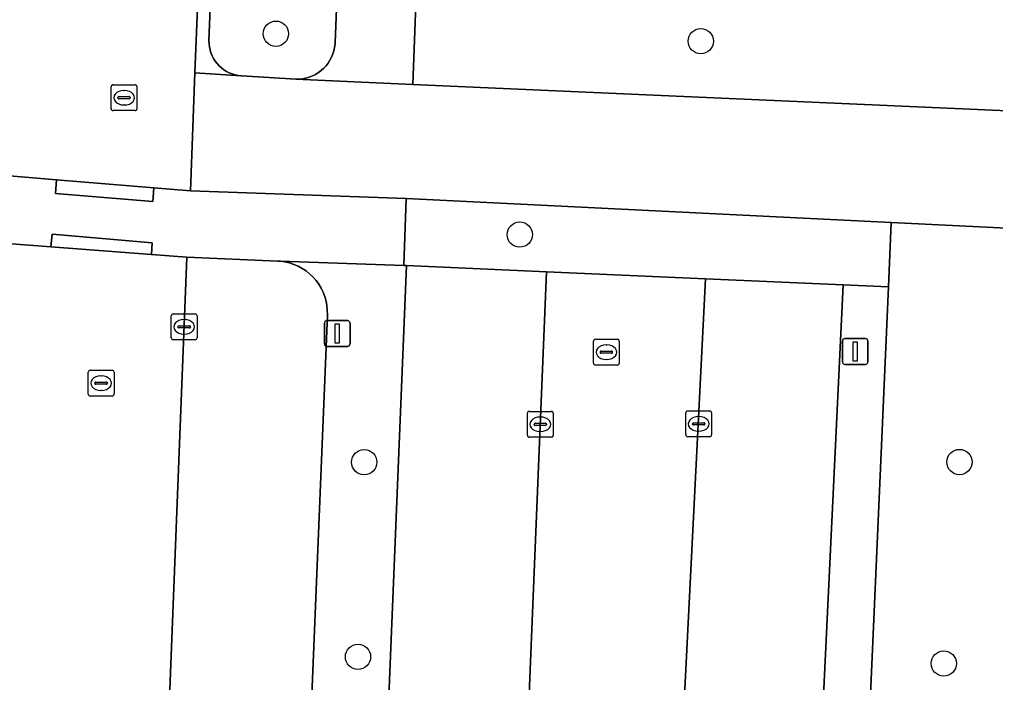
# Model space of a CAD drawing. Extents: x 161354 to 162026, y 386504 to 387460.
# Drawn here: x 161850.82 to 161888.56, y 386616.82 to 386642.48 of the extents above; entities that cross this region are included whole.
import ezdxf

# ---------------------------------------------------------------- set-up
doc = ezdxf.new("R2010")
doc.units = 0
for name, color, linetype in [('IMGEO_Boom', 7, 'Continuous'), ('IMGEO_Fietspad_open', 7, 'Continuous'), ('IMGEO_Groenvoorziening', 7, 'Continuous'), ('IMGEO_Kolk', 7, 'Continuous'), ('IMGEO_Lichtmast', 7, 'Continuous'), ('IMGEO_Loofbos', 7, 'Continuous'), ('IMGEO_Parkeervlak_open', 7, 'Continuous'), ('IMGEO_Rijbaan_lokaal_open', 7, 'Continuous'), ('IMGEO_Rioolput', 7, 'Continuous'), ('IMGEO_Voetpad_open', 7, 'Continuous')]:
    doc.layers.add(name, color=color, linetype=linetype)

msp = doc.modelspace()

# ---------------------------------------------------------------- linework, layer by layer
at = {"layer": 'IMGEO_Boom'}
for centre in [(161860.734, 386641.927), (161877.164, 386641.638), (161870.165, 386634.153), (161864.148, 386625.344), (161887.171, 386625.352), (161863.909, 386617.814), (161886.563, 386617.556)]:
    msp.add_circle(centre, 0.489, dxfattribs=at)
at = {"layer": 'IMGEO_Fietspad_open'}
msp.add_lwpolyline([(161893.984, 386638.722), (161866.028, 386639.958), (161861.503, 386640.163), (161859.411, 386640.296), (161859.394, 386640.297), (161857.6, 386640.408), (161857.425, 386635.847), (161865.766, 386635.549), (161884.529, 386634.627), (161891.633, 386634.278)], dxfattribs=at)
at = {"layer": 'IMGEO_Groenvoorziening'}
for points in [[(161860.047, 386688.445), (161858.143, 386641.656), (161858.146, 386641.536), (161858.16, 386641.417), (161858.185, 386641.3), (161858.22, 386641.185), (161858.265, 386641.074), (161858.32, 386640.968), (161858.384, 386640.867), (161858.457, 386640.772), (161858.538, 386640.683), (161858.627, 386640.603), (161858.723, 386640.531), (161858.824, 386640.467), (161858.931, 386640.413), (161859.042, 386640.368), (161859.157, 386640.334), (161859.275, 386640.31), (161859.394, 386640.297), (161859.411, 386640.296), (161861.503, 386640.163), (161861.635, 386640.165), (161861.767, 386640.18), (161861.897, 386640.206), (161862.024, 386640.243), (161862.147, 386640.292), (161862.265, 386640.351), (161862.378, 386640.421), (161862.484, 386640.5), (161862.582, 386640.589), (161862.672, 386640.686), (161862.753, 386640.791), (161862.825, 386640.903), (161862.886, 386641.02), (161862.936, 386641.143), (161862.975, 386641.269), (161863.003, 386641.399), (161863.019, 386641.53), (161863.022, 386641.586), (161864.875, 386688.222)], [(161867.65, 386683.374), (161866.028, 386639.958), (161893.984, 386638.722), (161894.373, 386638.722), (161894.76, 386638.757), (161895.143, 386638.827), (161895.517, 386638.93), (161895.881, 386639.067), (161896.232, 386639.235), (161896.566, 386639.434), (161896.881, 386639.662), (161897.174, 386639.917), (161897.443, 386640.198), (161897.686, 386640.501), (161897.901, 386640.825), (161898.087, 386641.167), (161898.226, 386641.486), (161903.78, 386658.264)]]:
    msp.add_lwpolyline(points, dxfattribs=at)
msp.add_lwpolyline([(161884.42, 386632.129), (161884.529, 386634.627), (161865.766, 386635.549), (161865.679, 386632.96), (161865.787, 386632.955), (161871.204, 386632.715), (161877.342, 386632.443), (161882.674, 386632.206)], close=True, dxfattribs=at)
at = {"layer": 'IMGEO_Kolk'}
for p, q in [((161856.686, 386630.156), (161856.686, 386631.008)), ((161856.761, 386631.082), (161857.613, 386631.082)), ((161857.687, 386631.008), (161857.687, 386630.156)), ((161856.988, 386630.625), (161857.386, 386630.625)), ((161857.174, 386630.862), (161857.199, 386630.862)), ((161856.945, 386630.576), (161856.945, 386630.588)), ((161857.383, 386630.539), (161856.985, 386630.539)), ((161857.197, 386630.302), (161857.172, 386630.302)), ((161857.429, 386630.588), (161857.429, 386630.576)), ((161857.613, 386630.082), (161856.761, 386630.082)), ((161870.46, 386626.388), (161870.46, 386627.24)), ((161870.535, 386627.314), (161871.387, 386627.314)), ((161871.461, 386627.24), (161871.461, 386626.388)), ((161876.584, 386626.403), (161876.584, 386627.255)), ((161876.659, 386627.329), (161877.511, 386627.329)), ((161877.585, 386627.255), (161877.585, 386626.403)), ((161870.762, 386626.857), (161871.16, 386626.857)), ((161870.948, 386627.094), (161870.973, 386627.094)), ((161876.843, 386626.823), (161876.843, 386626.835)), ((161876.886, 386626.872), (161877.284, 386626.872)), ((161877.072, 386627.109), (161877.097, 386627.109)), ((161877.327, 386626.835), (161877.327, 386626.823)), ((161870.719, 386626.808), (161870.719, 386626.82)), ((161871.157, 386626.771), (161870.759, 386626.771)), ((161870.971, 386626.534), (161870.946, 386626.534)), ((161871.203, 386626.82), (161871.203, 386626.808)), ((161877.281, 386626.786), (161876.883, 386626.786)), ((161877.095, 386626.549), (161877.07, 386626.549)), ((161871.387, 386626.314), (161870.535, 386626.314)), ((161877.511, 386626.329), (161876.659, 386626.329))]:
    msp.add_line(p, q, dxfattribs=at)
for points in [[(161856.686, 386630.156), (161856.686, 386631.008)], [(161856.761, 386631.082), (161857.613, 386631.082)], [(161857.687, 386631.008), (161857.687, 386630.156)], [(161857.613, 386630.082), (161856.761, 386630.082)], [(161870.46, 386626.388), (161870.46, 386627.24)], [(161870.535, 386627.314), (161871.387, 386627.314)], [(161871.461, 386627.24), (161871.461, 386626.388)], [(161876.584, 386626.403), (161876.584, 386627.255)], [(161876.659, 386627.329), (161877.511, 386627.329)], [(161877.585, 386627.255), (161877.585, 386626.403)], [(161871.387, 386626.314), (161870.535, 386626.314)], [(161877.511, 386626.329), (161876.659, 386626.329)]]:
    msp.add_lwpolyline(points, dxfattribs=at)
for centre, radius, start, end in [((161856.763, 386631.006), 0.0765, 91.552, 178.448), ((161856.763, 386631.006), 0.0765, 91.552, 178.448), ((161857.611, 386631.006), 0.0765, 1.552, 88.448), ((161857.611, 386631.006), 0.0765, 1.552, 88.448), ((161856.985, 386630.585), 0.0403, 85.8775, 175.7526), ((161857.39, 386630.587), 0.0386, 1.7309, 96.639), ((161856.982, 386630.575), 0.0366, 178.938, 274.7102), ((161857.386, 386630.582), 0.043, 264.8664, 352.4533), ((161856.763, 386630.158), 0.0765, 181.552, 268.448), ((161856.763, 386630.158), 0.0765, 181.552, 268.448), ((161857.611, 386630.158), 0.0765, 271.552, 358.448), ((161857.611, 386630.158), 0.0765, 271.552, 358.448), ((161870.537, 386627.238), 0.0765, 91.552, 178.448), ((161870.537, 386627.238), 0.0765, 91.552, 178.448), ((161871.385, 386627.238), 0.0765, 1.552, 88.448), ((161871.385, 386627.238), 0.0765, 1.552, 88.448), ((161876.661, 386627.253), 0.0765, 91.552, 178.448), ((161876.661, 386627.253), 0.0765, 91.552, 178.448), ((161877.509, 386627.253), 0.0765, 1.552, 88.448), ((161877.509, 386627.253), 0.0765, 1.552, 88.448), ((161870.759, 386626.817), 0.0403, 85.8775, 175.7526), ((161871.164, 386626.819), 0.0386, 1.7309, 96.639), ((161876.883, 386626.832), 0.0403, 85.8775, 175.7526), ((161877.288, 386626.834), 0.0386, 1.7309, 96.639), ((161870.756, 386626.807), 0.0366, 178.938, 274.7102), ((161871.16, 386626.814), 0.043, 264.8664, 352.4533), ((161876.88, 386626.822), 0.0366, 178.938, 274.7102), ((161877.284, 386626.829), 0.043, 264.8664, 352.4533), ((161870.537, 386626.39), 0.0765, 181.552, 268.448), ((161870.537, 386626.39), 0.0765, 181.552, 268.448), ((161871.385, 386626.39), 0.0765, 271.552, 358.448), ((161871.385, 386626.39), 0.0765, 271.552, 358.448), ((161876.661, 386626.405), 0.0765, 181.552, 268.448), ((161876.661, 386626.405), 0.0765, 181.552, 268.448), ((161877.509, 386626.405), 0.0765, 271.552, 358.448), ((161877.509, 386626.405), 0.0765, 271.552, 358.448)]:
    msp.add_arc(centre, radius, start, end, dxfattribs=at)
for centre, major_axis, ratio, start_param, end_param in [((161857.173, 386630.582), (-0.387, 0.002), 0.722429, 4.712389, 7.853982), ((161857.198, 386630.582), (-0.39, 0.002), 0.717154, 1.570796, 4.712389), ((161870.947, 386626.814), (-0.387, 0.002), 0.722429, 4.712389, 7.853982), ((161870.972, 386626.814), (-0.39, 0.002), 0.717154, 1.570796, 4.712389), ((161877.071, 386626.829), (-0.387, 0.002), 0.722429, 4.712389, 7.853982), ((161877.096, 386626.829), (-0.39, 0.002), 0.717154, 1.570796, 4.712389)]:
    msp.add_ellipse(centre, major_axis=major_axis, ratio=ratio, start_param=start_param, end_param=end_param, dxfattribs=at)
at = {"layer": 'IMGEO_Lichtmast'}
for p, q in [((161862.611, 386629.925), (161862.611, 386630.725)), ((161862.611, 386630.725), (161862.611, 386629.925)), ((161862.711, 386630.825), (161863.501, 386630.825)), ((161863.501, 386630.825), (161862.711, 386630.825)), ((161863.601, 386630.725), (161863.601, 386629.925)), ((161863.601, 386629.925), (161863.601, 386630.725)), ((161882.642, 386629.23), (161882.642, 386630.03)), ((161882.642, 386630.03), (161882.642, 386629.23)), ((161882.742, 386630.13), (161883.532, 386630.13)), ((161883.532, 386630.13), (161882.742, 386630.13)), ((161883.632, 386630.03), (161883.632, 386629.23)), ((161883.632, 386629.23), (161883.632, 386630.03)), ((161863.501, 386629.825), (161862.711, 386629.825)), ((161862.711, 386629.825), (161863.501, 386629.825)), ((161883.532, 386629.13), (161882.742, 386629.13)), ((161882.742, 386629.13), (161883.532, 386629.13))]:
    msp.add_line(p, q, dxfattribs=at)
for points in [[(161863.031, 386630.7), (161863.181, 386630.7), (161863.181, 386629.95), (161863.031, 386629.95), (161863.031, 386630.7)], [(161883.062, 386630.005), (161883.212, 386630.005), (161883.212, 386629.255), (161883.062, 386629.255), (161883.062, 386630.005)]]:
    msp.add_lwpolyline(points, dxfattribs=at)
for centre, start, end in [((161862.711, 386630.725), 90, 180), ((161862.711, 386630.725), 90, 180), ((161863.501, 386630.725), 0, 90), ((161863.501, 386630.725), 360, 90), ((161862.711, 386629.925), 180, 270), ((161862.711, 386629.925), 180, 270), ((161863.501, 386629.925), 270, 0), ((161863.501, 386629.925), 270, 0), ((161882.742, 386630.03), 90, 180), ((161882.742, 386630.03), 90, 180), ((161883.532, 386630.03), 0, 90), ((161883.532, 386630.03), 360, 90), ((161882.742, 386629.23), 180, 270), ((161882.742, 386629.23), 180, 270), ((161883.532, 386629.23), 270, 0), ((161883.532, 386629.23), 270, 0)]:
    msp.add_arc(centre, 0.1, start, end, dxfattribs=at)
at = {"layer": 'IMGEO_Loofbos'}
msp.add_lwpolyline([(161891.633, 386634.278), (161884.529, 386634.627), (161884.42, 386632.129), (161882.729, 386593.55), (161879.861, 386593.678)], dxfattribs=at)
at = {"layer": 'IMGEO_Parkeervlak_open'}
for points in [[(161861.375, 386598.18), (161862.723, 386631.048), (161862.722, 386631.227), (161862.706, 386631.405), (161862.673, 386631.581), (161862.625, 386631.753), (161862.561, 386631.921), (161862.483, 386632.082), (161862.391, 386632.235), (161862.286, 386632.379), (161862.168, 386632.514), (161862.038, 386632.637), (161861.898, 386632.749), (161861.749, 386632.847), (161861.591, 386632.932), (161861.427, 386633.002), (161861.257, 386633.058), (161861.082, 386633.097), (161860.905, 386633.122), (161860.809, 386633.128), (161857.291, 386633.277), (161855.773, 386594.555)], [(161882.674, 386632.206), (161877.342, 386632.443), (161875.384, 386593.502)], [(161877.475, 386595.356), (161880.911, 386595.284), (161882.674, 386632.206)]]:
    msp.add_lwpolyline(points, dxfattribs=at)
msp.add_lwpolyline([(161871.204, 386632.715), (161865.787, 386632.955), (161864.278, 386596.138), (161867.71, 386595.975), (161867.814, 386595.967), (161867.992, 386595.941), (161868.166, 386595.9), (161868.336, 386595.842), (161868.5, 386595.77), (161868.658, 386595.684), (161868.806, 386595.584), (161868.946, 386595.471), (161869.074, 386595.346), (161869.191, 386595.21), (161869.295, 386595.064), (161869.386, 386594.909), (161869.463, 386594.747), (161869.525, 386594.579), (161869.571, 386594.405), (161869.602, 386594.229), (161869.617, 386594.05)], close=True, dxfattribs=at)
at = {"layer": 'IMGEO_Rijbaan_lokaal_open'}
for points in [[(161776.22, 386646.498), (161764.753, 386646.956), (161764.44, 386640.258), (161787.515, 386639.299), (161810.525, 386638.343), (161844.343, 386636.937), (161852.25, 386636.278), (161856.015, 386635.964), (161857.425, 386635.847), (161857.6, 386640.408), (161857.708, 386643.236)], [(161875.384, 386593.502), (161877.342, 386632.443), (161871.204, 386632.715), (161869.617, 386594.05)]]:
    msp.add_lwpolyline(points, dxfattribs=at)
msp.add_lwpolyline([(161857.291, 386633.277), (161855.917, 386633.383), (161852.034, 386633.684), (161850.34, 386633.815), (161849.951, 386624.25), (161849.689, 386617.807), (161848.578, 386590.505), (161855.606, 386590.298), (161855.773, 386594.555)], close=True, dxfattribs=at)
at = {"layer": 'IMGEO_Rioolput'}
for p, q in [((161854.36, 386639.024), (161854.36, 386639.876)), ((161854.435, 386639.95), (161855.287, 386639.95)), ((161854.848, 386639.73), (161854.873, 386639.73)), ((161855.361, 386639.876), (161855.361, 386639.024)), ((161854.619, 386639.444), (161854.619, 386639.456)), ((161855.057, 386639.407), (161854.659, 386639.407)), ((161854.662, 386639.493), (161855.06, 386639.493)), ((161855.103, 386639.456), (161855.103, 386639.444)), ((161855.287, 386638.95), (161854.435, 386638.95)), ((161854.871, 386639.17), (161854.846, 386639.17)), ((161873.014, 386629.178), (161873.014, 386630.03)), ((161873.089, 386630.104), (161873.941, 386630.104)), ((161873.502, 386629.884), (161873.527, 386629.884)), ((161874.015, 386630.03), (161874.015, 386629.178)), ((161873.273, 386629.598), (161873.273, 386629.61)), ((161873.711, 386629.561), (161873.313, 386629.561)), ((161873.316, 386629.647), (161873.714, 386629.647)), ((161873.757, 386629.61), (161873.757, 386629.598)), ((161873.941, 386629.104), (161873.089, 386629.104)), ((161873.525, 386629.324), (161873.5, 386629.324)), ((161853.472, 386627.979), (161853.472, 386628.831)), ((161853.547, 386628.905), (161854.399, 386628.905)), ((161854.473, 386628.831), (161854.473, 386627.979)), ((161853.731, 386628.399), (161853.731, 386628.411)), ((161854.169, 386628.362), (161853.771, 386628.362)), ((161853.774, 386628.448), (161854.172, 386628.448)), ((161853.96, 386628.685), (161853.985, 386628.685)), ((161854.215, 386628.411), (161854.215, 386628.399)), ((161853.983, 386628.125), (161853.958, 386628.125)), ((161854.399, 386627.905), (161853.547, 386627.905))]:
    msp.add_line(p, q, dxfattribs=at)
for points in [[(161854.36, 386639.024), (161854.36, 386639.876)], [(161854.435, 386639.95), (161855.287, 386639.95)], [(161855.361, 386639.876), (161855.361, 386639.024)], [(161855.287, 386638.95), (161854.435, 386638.95)], [(161873.014, 386629.178), (161873.014, 386630.03)], [(161873.089, 386630.104), (161873.941, 386630.104)], [(161874.015, 386630.03), (161874.015, 386629.178)], [(161873.941, 386629.104), (161873.089, 386629.104)], [(161853.472, 386627.979), (161853.472, 386628.831)], [(161853.547, 386628.905), (161854.399, 386628.905)], [(161854.473, 386628.831), (161854.473, 386627.979)], [(161854.399, 386627.905), (161853.547, 386627.905)]]:
    msp.add_lwpolyline(points, dxfattribs=at)
for centre, radius, start, end in [((161854.437, 386639.874), 0.0765, 91.552, 178.448), ((161854.437, 386639.874), 0.0765, 91.552, 178.448), ((161855.285, 386639.874), 0.0765, 1.552, 88.448), ((161855.285, 386639.874), 0.0765, 1.552, 88.448), ((161854.659, 386639.453), 0.0403, 85.8775, 175.7526), ((161854.656, 386639.443), 0.0366, 178.938, 274.7102), ((161855.06, 386639.45), 0.043, 264.8664, 352.4533), ((161855.064, 386639.455), 0.0386, 1.7309, 96.639), ((161854.437, 386639.026), 0.0765, 181.552, 268.448), ((161854.437, 386639.026), 0.0765, 181.552, 268.448), ((161855.285, 386639.026), 0.0765, 271.552, 358.448), ((161855.285, 386639.026), 0.0765, 271.552, 358.448), ((161873.091, 386630.028), 0.0765, 91.552, 178.448), ((161873.091, 386630.028), 0.0765, 91.552, 178.448), ((161873.939, 386630.028), 0.0765, 1.552, 88.448), ((161873.939, 386630.028), 0.0765, 1.552, 88.448), ((161873.313, 386629.607), 0.0403, 85.8775, 175.7526), ((161873.31, 386629.597), 0.0366, 178.938, 274.7102), ((161873.714, 386629.604), 0.043, 264.8664, 352.4533), ((161873.718, 386629.609), 0.0386, 1.7309, 96.639), ((161873.091, 386629.18), 0.0765, 181.552, 268.448), ((161873.091, 386629.18), 0.0765, 181.552, 268.448), ((161873.939, 386629.18), 0.0765, 271.552, 358.448), ((161873.939, 386629.18), 0.0765, 271.552, 358.448), ((161853.549, 386628.829), 0.0765, 91.552, 178.448), ((161853.549, 386628.829), 0.0765, 91.552, 178.448), ((161854.397, 386628.829), 0.0765, 1.552, 88.448), ((161854.397, 386628.829), 0.0765, 1.552, 88.448), ((161853.771, 386628.408), 0.0403, 85.8775, 175.7526), ((161853.768, 386628.398), 0.0366, 178.938, 274.7102), ((161854.172, 386628.405), 0.043, 264.8664, 352.4533), ((161854.176, 386628.41), 0.0386, 1.7309, 96.639), ((161853.549, 386627.981), 0.0765, 181.552, 268.448), ((161853.549, 386627.981), 0.0765, 181.552, 268.448), ((161854.397, 386627.981), 0.0765, 271.552, 358.448), ((161854.397, 386627.981), 0.0765, 271.552, 358.448)]:
    msp.add_arc(centre, radius, start, end, dxfattribs=at)
for centre, major_axis, ratio, start_param, end_param in [((161854.847, 386639.45), (-0.387, 0.002), 0.722429, 4.712389, 7.853982), ((161854.872, 386639.45), (-0.39, 0.002), 0.717154, 1.570796, 4.712389), ((161873.501, 386629.604), (-0.387, 0.002), 0.722429, 4.712389, 7.853982), ((161873.526, 386629.604), (-0.39, 0.002), 0.717154, 1.570796, 4.712389), ((161853.959, 386628.405), (-0.387, 0.002), 0.722429, 4.712389, 7.853982), ((161853.984, 386628.405), (-0.39, 0.002), 0.717154, 1.570796, 4.712389)]:
    msp.add_ellipse(centre, major_axis=major_axis, ratio=ratio, start_param=start_param, end_param=end_param, dxfattribs=at)
at = {"layer": 'IMGEO_Voetpad_open'}
for points in [[(161857.708, 386643.236), (161857.6, 386640.408), (161859.394, 386640.297), (161859.275, 386640.31), (161859.157, 386640.334), (161859.042, 386640.368), (161858.931, 386640.413), (161858.824, 386640.467), (161858.723, 386640.531), (161858.627, 386640.603), (161858.538, 386640.683), (161858.457, 386640.772), (161858.384, 386640.867), (161858.32, 386640.968), (161858.265, 386641.074), (161858.22, 386641.185), (161858.185, 386641.3), (161858.16, 386641.417), (161858.146, 386641.536), (161858.143, 386641.656), (161860.047, 386688.445)], [(161864.875, 386688.222), (161863.022, 386641.586), (161863.019, 386641.53), (161863.003, 386641.399), (161862.975, 386641.269), (161862.936, 386641.143), (161862.886, 386641.02), (161862.825, 386640.903), (161862.753, 386640.791), (161862.672, 386640.686), (161862.582, 386640.589), (161862.484, 386640.5), (161862.378, 386640.421), (161862.265, 386640.351), (161862.147, 386640.292), (161862.024, 386640.243), (161861.897, 386640.206), (161861.767, 386640.18), (161861.635, 386640.165), (161861.503, 386640.163), (161866.028, 386639.958), (161867.65, 386683.374)], [(161850.34, 386633.815), (161852.034, 386633.684), (161852.074, 386634.166), (161855.954, 386633.833), (161855.917, 386633.383), (161857.291, 386633.277), (161860.809, 386633.128), (161860.905, 386633.122), (161865.679, 386632.96), (161865.766, 386635.549), (161857.425, 386635.847), (161856.015, 386635.964), (161855.974, 386635.439), (161852.208, 386635.745), (161852.25, 386636.278), (161844.343, 386636.937)], [(161864.278, 386596.138), (161865.787, 386632.955), (161865.679, 386632.96), (161860.905, 386633.122), (161861.082, 386633.097), (161861.257, 386633.058), (161861.427, 386633.002), (161861.591, 386632.932), (161861.749, 386632.847), (161861.898, 386632.749), (161862.038, 386632.637), (161862.168, 386632.514), (161862.286, 386632.379), (161862.391, 386632.235), (161862.483, 386632.082), (161862.561, 386631.921), (161862.625, 386631.753), (161862.673, 386631.581), (161862.706, 386631.405), (161862.722, 386631.227), (161862.723, 386631.048), (161861.375, 386598.18)], [(161879.861, 386593.678), (161882.729, 386593.55), (161884.42, 386632.129), (161882.674, 386632.206), (161880.911, 386595.284), (161877.475, 386595.356)]]:
    msp.add_lwpolyline(points, dxfattribs=at)
for points in [[(161852.25, 386636.278), (161852.208, 386635.745), (161855.974, 386635.439), (161856.015, 386635.964)], [(161855.917, 386633.383), (161855.954, 386633.833), (161852.074, 386634.166), (161852.034, 386633.684)]]:
    msp.add_lwpolyline(points, close=True, dxfattribs=at)

doc.saveas('drawing.dxf')
